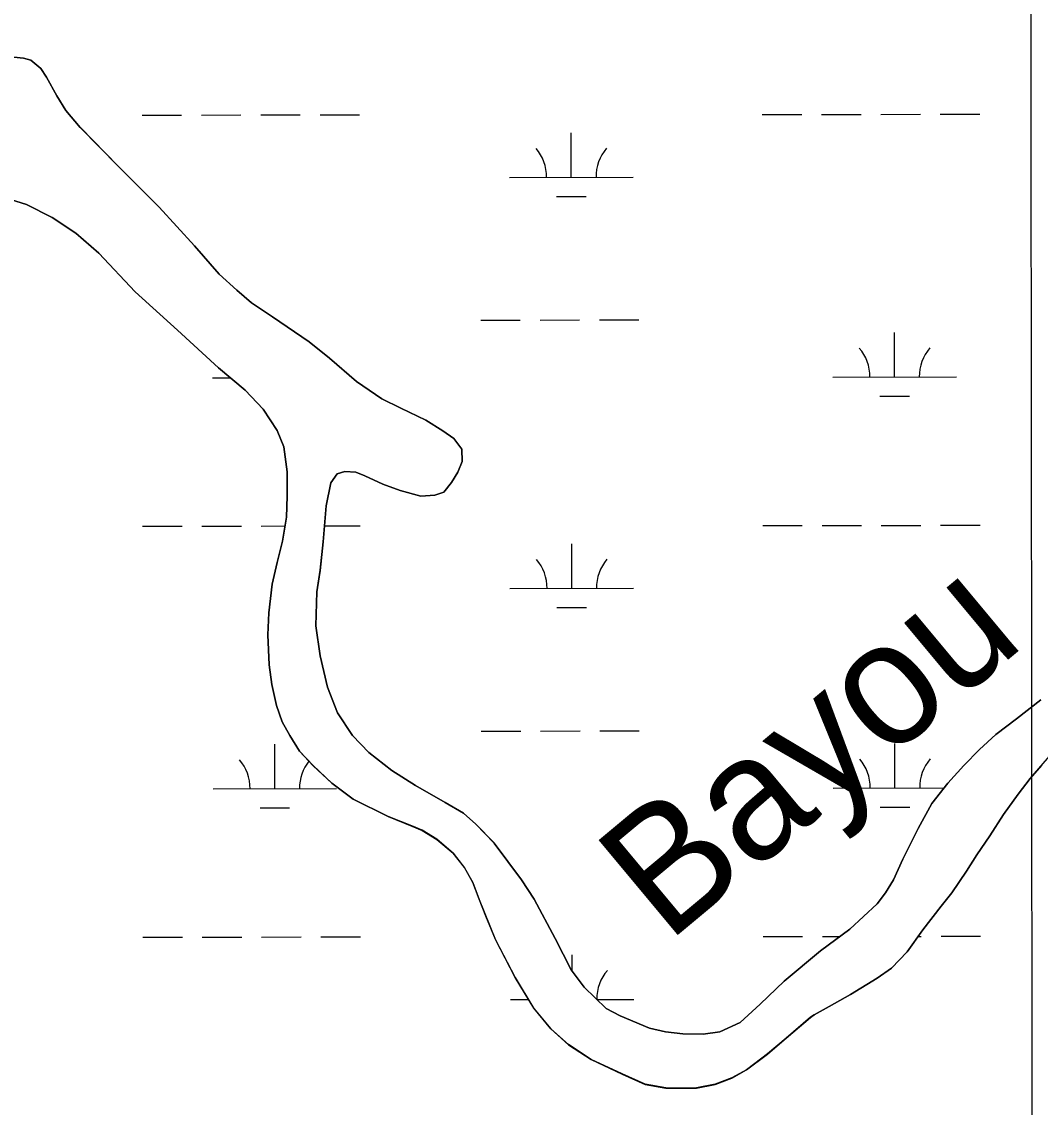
# Model space of a CAD drawing. Extents: x 3297753 to 3335611, y 652252 to 677623.
# Drawn here: x 3316824 to 3317648, y 663759 to 664638 of the extents above; entities that cross this region are included whole.
import ezdxf

# ---------------------------------------------------------------- set-up
doc = ezdxf.new("R2010")
doc.units = 0
for name, color, linetype in [('V-GRID-MAJR', 7, 'Continuous'), ('V-RIVR-IDEN', 7, 'Continuous'), ('V-SITE-VEGE', 7, 'Continuous'), ('V-TOPO-SHOR', 7, 'Continuous'), ('V-WETL-SWMP', 7, 'Continuous')]:
    doc.layers.add(name, color=color, linetype=linetype)

msp = doc.modelspace()

# ---------------------------------------------------------------- linework, layer by layer
at = {"layer": 'V-GRID-MAJR'}
msp.add_spline([(3317647.88, 657646.67), (3317644.8, 660673.92), (3317638.62, 666735.34), (3317632.45, 672796.78), (3317629.37, 675830.95)], degree=3, dxfattribs=at)
at = {"layer": 'V-SITE-VEGE'}
for p, q in [((3316825.2, 664608.08), (3316817.35, 664608.91)), ((3316831.09, 664606.43), (3316825.2, 664608.08)), ((3316839.43, 664599.7), (3316831.09, 664606.43)), ((3316844, 664592.66), (3316839.43, 664599.7)), ((3316852.33, 664577.59), (3316844, 664592.66)), ((3316859.67, 664565.63), (3316852.33, 664577.59)), ((3316871.27, 664552.02), (3316859.67, 664565.63)), ((3316901.99, 664520.71), (3316871.27, 664552.02)), ((3316935, 664487.43), (3316901.99, 664520.71)), ((3316805.05, 664496.81), (3316827.63, 664489.73)), ((3316827.63, 664489.73), (3316848.4, 664479.22)), ((3316963.6, 664456.12), (3316935, 664487.43)), ((3316848.4, 664479.22), (3316867.53, 664466.59)), ((3316867.53, 664466.59), (3316886.17, 664450.19)), ((3316886.17, 664450.19), (3316915.58, 664419.04)), ((3316983.53, 664433.34), (3316963.6, 664456.12)), ((3316997.91, 664420.39), (3316983.53, 664433.34)), ((3316915.58, 664419.04), (3316949.9, 664387.89)), ((3317009.85, 664410.05), (3316997.91, 664420.39)), ((3317056.45, 664378.55), (3317009.85, 664410.05)), ((3316949.9, 664387.89), (3316983.08, 664357.39)), ((3317072.95, 664365.27), (3317056.45, 664378.55)), ((3317094.7, 664346.41), (3317072.95, 664365.27)), ((3316983.08, 664357.39), (3317004.66, 664339.35)), ((3317115.3, 664332.46), (3317094.7, 664346.41)), ((3317004.66, 664339.35), (3317019.2, 664323.94)), ((3317130.67, 664324.75), (3317115.3, 664332.46)), ((3317019.2, 664323.94), (3317030.47, 664306.74)), ((3317150.79, 664315.22), (3317130.67, 664324.75)), ((3317164.69, 664306.52), (3317150.79, 664315.22)), ((3317030.47, 664306.74), (3317036.01, 664293.47)), ((3317173.52, 664300.29), (3317164.69, 664306.52)), ((3317180.05, 664291.77), (3317173.52, 664300.29)), ((3317036.01, 664293.47), (3317038.76, 664273.33)), ((3317180.2, 664281.78), (3317180.05, 664291.77)), ((3317176.75, 664272.95), (3317180.2, 664281.78)), ((3317038.76, 664273.33), (3317038.73, 664253.69)), ((3317079.02, 664271.63), (3317085.41, 664273.58)), ((3317085.41, 664273.58), (3317094.25, 664272.92)), ((3317094.25, 664272.92), (3317101.45, 664270.12)), ((3317171.66, 664264.61), (3317176.75, 664272.95)), ((3317070.15, 664245.79), (3317073.94, 664264.28)), ((3317073.94, 664264.28), (3317079.02, 664271.63)), ((3317101.45, 664270.12), (3317116, 664263.39)), ((3317116, 664263.39), (3317130.24, 664258.13)), ((3317165.43, 664256.93), (3317171.66, 664264.61)), ((3317130.24, 664258.13), (3317146.92, 664253.68)), ((3317158.22, 664254.48), (3317165.43, 664256.93)), ((3317038.73, 664253.69), (3317038.21, 664236.51)), ((3317067.81, 664216.66), (3317070.15, 664245.79)), ((3317146.92, 664253.68), (3317158.22, 664254.48)), ((3317038.21, 664236.51), (3317034.91, 664217.2)), ((3317034.91, 664217.2), (3317030.62, 664199.85)), ((3317065.31, 664193.58), (3317067.81, 664216.66)), ((3317030.62, 664199.85), (3317026.5, 664182.35)), ((3317062.67, 664176.23), (3317065.31, 664193.58)), ((3317026.5, 664182.35), (3317023.85, 664159.11)), ((3317061.97, 664148.57), (3317062.67, 664176.23)), ((3317023.85, 664159.11), (3317023, 664141.43)), ((3317023, 664141.43), (3317024.11, 664117.04)), ((3317065.37, 664124.51), (3317061.97, 664148.57)), ((3317071.22, 664099.12), (3317065.37, 664124.51)), ((3317024.11, 664117.04), (3317026.21, 664101.16)), ((3317026.21, 664101.16), (3317030.11, 664084.13)), ((3317079.37, 664078.16), (3317071.22, 664099.12)), ((3317648.51, 664088.71), (3317629, 664073.35)), ((3317030.11, 664084.13), (3317034.51, 664071.03)), ((3317034.51, 664071.03), (3317040.71, 664059.89)), ((3317091.45, 664059.81), (3317079.37, 664078.16)), ((3317629, 664073.35), (3317612.29, 664060.61)), ((3317040.71, 664059.89), (3317048.71, 664047.27)), ((3317104.85, 664046.2), (3317091.45, 664059.81)), ((3317612.29, 664060.61), (3317599.01, 664048.52)), ((3317048.71, 664047.27), (3317059.66, 664035.47)), ((3317123.49, 664031.61), (3317104.85, 664046.2)), ((3317599.01, 664048.52), (3317586.22, 664035.61)), ((3317640.06, 664025.21), (3317657.6, 664045.32)), ((3317059.66, 664035.47), (3317074.7, 664021.37)), ((3317586.22, 664035.61), (3317573.27, 664021.39)), ((3317142.46, 664019.3), (3317123.49, 664031.61)), ((3317074.7, 664021.37), (3317092.19, 664008.41)), ((3317166.66, 664005.67), (3317142.46, 664019.3)), ((3317573.27, 664021.39), (3317560.48, 664004.88)), ((3317630.38, 664012.46), (3317640.06, 664025.21)), ((3317618.4, 663995.95), (3317630.38, 664012.46)), ((3317092.19, 664008.41), (3317120.32, 663994.45)), ((3317181.38, 663996.97), (3317166.66, 664005.67)), ((3317560.48, 664004.88), (3317549.48, 663984.76)), ((3317120.32, 663994.45), (3317139.5, 663986.62)), ((3317191.35, 663988.12), (3317181.38, 663996.97)), ((3317607.41, 663978.62), (3317618.4, 663995.95)), ((3317139.5, 663986.62), (3317147.96, 663983.09)), ((3317147.96, 663983.09), (3317159.9, 663975.71)), ((3317206.22, 663972.88), (3317191.35, 663988.12)), ((3317549.48, 663984.76), (3317537, 663959.91)), ((3317159.9, 663975.71), (3317172.98, 663964.56)), ((3317596.91, 663963.25), (3317607.41, 663978.62)), ((3317228.27, 663943.05), (3317206.22, 663972.88)), ((3317172.98, 663964.56), (3317182.29, 663952.76)), ((3317537, 663959.91), (3317529.27, 663943.06)), ((3317588.38, 663950), (3317596.91, 663963.25)), ((3317182.29, 663952.76), (3317188.98, 663940.8)), ((3317576.56, 663932.51), (3317588.38, 663950)), ((3317188.98, 663940.8), (3317194.03, 663927.21)), ((3317238.55, 663927.32), (3317228.27, 663943.05)), ((3317529.27, 663943.06), (3317523.04, 663932.59)), ((3317523.04, 663932.59), (3317516.15, 663923.6)), ((3317567.87, 663921.88), (3317576.56, 663932.51)), ((3317194.03, 663927.21), (3317207.4, 663894.61)), ((3317255.52, 663895.7), (3317238.55, 663927.32)), ((3317516.15, 663923.6), (3317494.02, 663903.18)), ((3317553.11, 663902.59), (3317567.87, 663921.88)), ((3317494.02, 663903.18), (3317470.42, 663885.54)), ((3317207.4, 663894.61), (3317223.23, 663863.98)), ((3317268.58, 663870.31), (3317255.52, 663895.7)), ((3317540.48, 663884.93), (3317553.11, 663902.59)), ((3317470.42, 663885.54), (3317440.9, 663860.99)), ((3317527.69, 663871.7), (3317540.48, 663884.93)), ((3317279.03, 663856.22), (3317268.58, 663870.31)), ((3317516.06, 663863.53), (3317527.69, 663871.7)), ((3317223.23, 663863.98), (3317238.41, 663838.91)), ((3317440.9, 663860.99), (3317421.41, 663842.41)), ((3317494.59, 663850.14), (3317516.06, 663863.53)), ((3317296.85, 663839), (3317279.03, 663856.22)), ((3317421.41, 663842.41), (3317405.35, 663827.7)), ((3317477.39, 663840.51), (3317494.59, 663850.14)), ((3317238.41, 663838.91), (3317251.97, 663822.36)), ((3317308.29, 663832.93), (3317296.85, 663839)), ((3317331.85, 663823.07), (3317308.29, 663832.93)), ((3317462.33, 663831.81), (3317465.1, 663833.82)), ((3317465.1, 663833.82), (3317477.39, 663840.51)), ((3317405.35, 663827.7), (3317388.81, 663820.03)), ((3317427.4, 663802.11), (3317462.33, 663831.81)), ((3317251.97, 663822.36), (3317266.35, 663809.57)), ((3317344.94, 663820.1), (3317331.85, 663823.07)), ((3317359.01, 663818.44), (3317344.94, 663820.1)), ((3317375.38, 663818.25), (3317359.01, 663818.44)), ((3317388.81, 663820.03), (3317375.38, 663818.25)), ((3317266.35, 663809.57), (3317284.83, 663797.59)), ((3317410.36, 663789.2), (3317427.4, 663802.11)), ((3317284.83, 663797.59), (3317309.85, 663785.76)), ((3317398.57, 663782.51), (3317410.36, 663789.2)), ((3317309.85, 663785.76), (3317328.5, 663777.55)), ((3317384.97, 663777.46), (3317398.57, 663782.51)), ((3317328.5, 663777.55), (3317345.19, 663774.41)), ((3317345.19, 663774.41), (3317359.1, 663774.39)), ((3317359.1, 663774.39), (3317370.07, 663774.54)), ((3317370.07, 663774.54), (3317384.97, 663777.46))]:
    msp.add_line(p, q, dxfattribs=at)
at = {"layer": 'V-TOPO-SHOR'}
for points in [[(3316817.35, 664608.91), (3316825.2, 664608.08), (3316831.09, 664606.43), (3316839.43, 664599.7), (3316844, 664592.66), (3316852.33, 664577.59), (3316859.67, 664565.63), (3316871.27, 664552.02), (3316901.99, 664520.71), (3316935, 664487.43), (3316963.6, 664456.12), (3316983.53, 664433.34), (3316997.91, 664420.38), (3317009.85, 664410.05), (3317026.69, 664398.73), (3317056.45, 664378.55), (3317072.95, 664365.27), (3317094.7, 664346.41), (3317115.3, 664332.46), (3317130.67, 664324.75), (3317150.79, 664315.22), (3317164.69, 664306.52), (3317173.52, 664300.29), (3317180.05, 664291.77), (3317180.2, 664281.78), (3317176.75, 664272.95), (3317171.66, 664264.61), (3317165.43, 664256.93), (3317158.22, 664254.48), (3317146.92, 664253.68), (3317130.24, 664258.13), (3317116, 664263.39), (3317101.45, 664270.12), (3317094.25, 664272.92), (3317085.41, 664273.58), (3317079.02, 664271.63), (3317073.94, 664264.28), (3317070.15, 664245.78), (3317067.81, 664216.65), (3317065.31, 664193.58), (3317062.67, 664176.23), (3317061.97, 664148.57), (3317065.37, 664124.51), (3317071.22, 664099.12), (3317079.37, 664078.16), (3317091.45, 664059.81), (3317104.85, 664046.2), (3317123.49, 664031.6), (3317142.46, 664019.3), (3317166.66, 664005.67), (3317181.38, 663996.97), (3317191.35, 663988.12), (3317206.22, 663972.88), (3317228.27, 663943.05), (3317238.55, 663927.32), (3317255.52, 663895.7), (3317268.58, 663870.31), (3317279.03, 663856.22), (3317296.85, 663839), (3317308.29, 663832.93), (3317331.85, 663823.07), (3317344.94, 663820.1), (3317359.01, 663818.44), (3317375.38, 663818.25), (3317388.81, 663820.03), (3317405.35, 663827.7), (3317421.41, 663842.4), (3317440.9, 663860.99)], [(3317120.32, 663994.45), (3317092.19, 664008.41), (3317074.7, 664021.37), (3317059.66, 664035.47), (3317048.71, 664047.27), (3317040.71, 664059.89), (3317034.51, 664071.03), (3317030.11, 664084.13), (3317026.21, 664101.16), (3317024.11, 664117.04), (3317023, 664141.43), (3317023.85, 664159.11), (3317026.5, 664182.35), (3317030.62, 664199.85), (3317034.91, 664217.2), (3317038.21, 664236.51), (3317038.73, 664253.69), (3317038.76, 664273.33), (3317036.01, 664293.47), (3317030.47, 664306.74), (3317019.2, 664323.94), (3317004.66, 664339.35), (3316983.08, 664357.39), (3316949.9, 664387.89), (3316915.58, 664419.04), (3316886.17, 664450.19), (3316867.53, 664466.59), (3316848.4, 664479.22), (3316827.63, 664489.73), (3316805.06, 664496.81)], [(3317440.9, 663860.99), (3317470.42, 663885.54), (3317494.02, 663903.18), (3317516.15, 663923.6), (3317523.04, 663932.59), (3317529.27, 663943.06), (3317537, 663959.91), (3317549.48, 663984.76), (3317560.48, 664004.88), (3317573.27, 664021.39), (3317586.22, 664035.61), (3317599.01, 664048.52), (3317612.29, 664060.61), (3317629, 664073.35), (3317648.51, 664088.71)], [(3317649.24, 664035.67), (3317640.06, 664025.21), (3317630.38, 664012.46), (3317618.4, 663995.95), (3317607.41, 663978.62), (3317596.91, 663963.25), (3317588.38, 663950), (3317576.56, 663932.51), (3317567.87, 663921.88), (3317553.11, 663902.59), (3317540.48, 663884.93), (3317527.69, 663871.7), (3317516.06, 663863.53), (3317494.59, 663850.14), (3317477.39, 663840.51), (3317465.1, 663833.82), (3317462.33, 663831.81)], [(3317462.33, 663831.81), (3317442.48, 663815.03), (3317427.41, 663802.29), (3317410.36, 663789.39), (3317398.57, 663782.7), (3317384.97, 663777.64), (3317370.07, 663774.72), (3317359.11, 663774.58), (3317345.19, 663774.6), (3317328.5, 663777.73), (3317309.86, 663785.95), (3317284.83, 663797.77), (3317266.35, 663809.75), (3317251.97, 663822.54), (3317238.41, 663839.1), (3317223.23, 663864.16), (3317207.4, 663894.8), (3317199.58, 663913.8), (3317194.03, 663927.39), (3317188.98, 663940.98), (3317182.29, 663952.94), (3317172.98, 663964.74), (3317159.9, 663975.89), (3317147.96, 663983.28), (3317139.51, 663986.81), (3317120.32, 663994.45)]]:
    msp.add_lwpolyline(points, dxfattribs=at)
at = {"layer": 'V-WETL-SWMP'}
for p, q in [((3316825.21, 664608.09), (3316817.35, 664608.92)), ((3316831.1, 664606.44), (3316825.21, 664608.09)), ((3316839.43, 664599.72), (3316831.1, 664606.44)), ((3316844.01, 664592.67), (3316839.43, 664599.72)), ((3316852.33, 664577.6), (3316844.01, 664592.67)), ((3316859.68, 664565.64), (3316852.33, 664577.6)), ((3316871.28, 664552.04), (3316859.68, 664565.64)), ((3316969.28, 664562.09), (3317001.28, 664562.12)), ((3317017.28, 664562.14), (3317049.28, 664562.17)), ((3317065.28, 664562.18), (3317097.28, 664562.22)), ((3317423.19, 664562.55), (3317455.19, 664562.58)), ((3317471.19, 664562.6), (3317503.19, 664562.63)), ((3317519.19, 664562.65), (3317551.19, 664562.68)), ((3317567.19, 664562.7), (3317599.19, 664562.73)), ((3316921.28, 664562.04), (3316953.28, 664562.07)), ((3316902, 664520.73), (3316871.28, 664552.04)), ((3317268.65, 664511.65), (3317268.61, 664547.65)), ((3316935.01, 664487.45), (3316902, 664520.73)), ((3317218.65, 664511.6), (3317318.65, 664511.7)), ((3316805.06, 664496.82), (3316827.64, 664489.75)), ((3317256.66, 664496.21), (3317280.66, 664496.23)), ((3316827.64, 664489.75), (3316848.41, 664479.24)), ((3316963.6, 664456.14), (3316935.01, 664487.45)), ((3316848.41, 664479.24), (3316867.54, 664466.6)), ((3316867.54, 664466.6), (3316886.17, 664450.2)), ((3316886.17, 664450.2), (3316915.58, 664419.06)), ((3316983.54, 664433.35), (3316963.6, 664456.14)), ((3316997.92, 664420.4), (3316983.54, 664433.35)), ((3316915.58, 664419.06), (3316949.91, 664387.9)), ((3317009.85, 664410.07), (3316997.92, 664420.4)), ((3317026.69, 664398.75), (3317009.85, 664410.07)), ((3317056.45, 664378.57), (3317026.69, 664398.75)), ((3317195.36, 664396.14), (3317227.36, 664396.18)), ((3317243.36, 664396.19), (3317275.36, 664396.22)), ((3317291.36, 664396.24), (3317323.36, 664396.27)), ((3316949.91, 664387.9), (3316983.09, 664357.41)), ((3317072.96, 664365.28), (3317056.45, 664378.57)), ((3317530.25, 664350.05), (3317530.21, 664386.05)), ((3317094.7, 664346.42), (3317072.96, 664365.28)), ((3316983.09, 664357.41), (3317004.66, 664339.37)), ((3316978.34, 664349.49), (3316992.53, 664349.51)), ((3317115.3, 664332.48), (3317094.7, 664346.42)), ((3317480.25, 664350), (3317580.25, 664350.1)), ((3317004.66, 664339.37), (3317019.21, 664323.96)), ((3317518.26, 664334.61), (3317542.26, 664334.63)), ((3317130.67, 664324.76), (3317115.3, 664332.48)), ((3317019.21, 664323.96), (3317030.47, 664306.75)), ((3317150.79, 664315.23), (3317130.67, 664324.76)), ((3317164.69, 664306.54), (3317150.79, 664315.23)), ((3317030.47, 664306.75), (3317036.02, 664293.49)), ((3317173.52, 664300.3), (3317164.69, 664306.54)), ((3317180.05, 664291.78), (3317173.52, 664300.3)), ((3317036.02, 664293.49), (3317038.77, 664273.35)), ((3317180.2, 664281.8), (3317180.05, 664291.78)), ((3317176.75, 664272.96), (3317180.2, 664281.8)), ((3317038.77, 664273.35), (3317038.74, 664253.71)), ((3317079.03, 664271.65), (3317085.42, 664273.6)), ((3317085.42, 664273.6), (3317094.25, 664272.93)), ((3317094.25, 664272.93), (3317101.45, 664270.14)), ((3317171.66, 664264.62), (3317176.75, 664272.96)), ((3317070.15, 664245.8), (3317073.94, 664264.29)), ((3317073.94, 664264.29), (3317079.03, 664271.65)), ((3317101.45, 664270.14), (3317116.01, 664263.4)), ((3317116.01, 664263.4), (3317130.24, 664258.14)), ((3317165.43, 664256.94), (3317171.66, 664264.62)), ((3317130.24, 664258.14), (3317146.93, 664253.7)), ((3317158.22, 664254.5), (3317165.43, 664256.94)), ((3317038.74, 664253.71), (3317038.22, 664236.52)), ((3317067.81, 664216.67), (3317070.15, 664245.8)), ((3317146.93, 664253.7), (3317158.22, 664254.5)), ((3316921.62, 664229.36), (3316953.62, 664229.4)), ((3316969.62, 664229.41), (3317001.62, 664229.44)), ((3317017.62, 664229.46), (3317037.01, 664229.48)), ((3317038.22, 664236.52), (3317034.91, 664217.21)), ((3317068.84, 664229.51), (3317097.62, 664229.54)), ((3317423.53, 664229.87), (3317455.53, 664229.91)), ((3317471.53, 664229.92), (3317503.53, 664229.96)), ((3317519.53, 664229.97), (3317551.53, 664230)), ((3317567.53, 664230.02), (3317599.53, 664230.05)), ((3317034.91, 664217.21), (3317030.63, 664199.87)), ((3317065.32, 664193.59), (3317067.81, 664216.67)), ((3317268.99, 664178.97), (3317268.95, 664214.97)), ((3317030.63, 664199.87), (3317026.51, 664182.36)), ((3317062.67, 664176.25), (3317065.32, 664193.59)), ((3317026.51, 664182.36), (3317023.85, 664159.12)), ((3317061.97, 664148.59), (3317062.67, 664176.25)), ((3317218.99, 664178.92), (3317318.99, 664179.03)), ((3317023.85, 664159.12), (3317023.01, 664141.45)), ((3317257, 664163.53), (3317281, 664163.56)), ((3317023.01, 664141.45), (3317024.11, 664117.06)), ((3317065.37, 664124.52), (3317061.97, 664148.59)), ((3317071.22, 664099.14), (3317065.37, 664124.52)), ((3317024.11, 664117.06), (3317026.21, 664101.18)), ((3317026.21, 664101.18), (3317030.12, 664084.15)), ((3317079.37, 664078.18), (3317071.22, 664099.14)), ((3317648.51, 664088.72), (3317629.01, 664073.37)), ((3317030.12, 664084.15), (3317034.51, 664071.05)), ((3317034.51, 664071.05), (3317040.72, 664059.9)), ((3317091.46, 664059.82), (3317079.37, 664078.18)), ((3317629.01, 664073.37), (3317612.29, 664060.63)), ((3317195.69, 664063.47), (3317227.69, 664063.5)), ((3317243.69, 664063.52), (3317275.69, 664063.55)), ((3317291.69, 664063.57), (3317323.69, 664063.6)), ((3317028.68, 664016.87), (3317028.64, 664052.87)), ((3317040.72, 664059.9), (3317048.72, 664047.29)), ((3317104.86, 664046.22), (3317091.46, 664059.82)), ((3317530.59, 664017.38), (3317530.55, 664053.38)), ((3317612.29, 664060.63), (3317599.01, 664048.54)), ((3317048.72, 664047.29), (3317059.66, 664035.49)), ((3317123.49, 664031.62), (3317104.86, 664046.22)), ((3317599.01, 664048.54), (3317586.23, 664035.63)), ((3317059.66, 664035.49), (3317074.7, 664021.39)), ((3317586.23, 664035.63), (3317573.27, 664021.41)), ((3317640.06, 664025.21), (3317649.24, 664035.67)), ((3317142.46, 664019.31), (3317123.49, 664031.62)), ((3317074.7, 664021.39), (3317092.19, 664008.43)), ((3317166.66, 664005.69), (3317142.46, 664019.31)), ((3317480.59, 664017.33), (3317570.18, 664017.42)), ((3317573.27, 664021.41), (3317560.48, 664004.89)), ((3317630.38, 664012.46), (3317640.06, 664025.21)), ((3316978.68, 664016.82), (3317078.68, 664016.92)), ((3317618.4, 663995.95), (3317630.38, 664012.46)), ((3317016.69, 664001.43), (3317040.69, 664001.45)), ((3317092.19, 664008.43), (3317120.32, 663994.47)), ((3317181.38, 663996.99), (3317166.66, 664005.69)), ((3317518.6, 664001.94), (3317542.6, 664001.96)), ((3317560.48, 664004.89), (3317549.48, 663984.78)), ((3317120.32, 663994.47), (3317139.5, 663986.62)), ((3317191.35, 663988.14), (3317181.38, 663996.99)), ((3317607.41, 663978.61), (3317618.4, 663995.95)), ((3317139.5, 663986.62), (3317147.96, 663983.09)), ((3317147.96, 663983.09), (3317159.9, 663975.71)), ((3317206.22, 663972.89), (3317191.35, 663988.14)), ((3317549.48, 663984.78), (3317537, 663959.92)), ((3317159.9, 663975.71), (3317172.98, 663964.56)), ((3317596.91, 663963.24), (3317607.41, 663978.61)), ((3317228.27, 663943.06), (3317206.22, 663972.89)), ((3317172.98, 663964.56), (3317182.29, 663952.76)), ((3317537, 663959.92), (3317529.28, 663943.07)), ((3317588.38, 663950), (3317596.91, 663963.24)), ((3317182.29, 663952.76), (3317188.98, 663940.8)), ((3317576.56, 663932.5), (3317588.38, 663950)), ((3317188.98, 663940.8), (3317194.03, 663927.2)), ((3317238.56, 663927.33), (3317228.27, 663943.06)), ((3317529.28, 663943.07), (3317523.04, 663932.61)), ((3317523.04, 663932.61), (3317516.16, 663923.62)), ((3317567.87, 663921.88), (3317576.56, 663932.5)), ((3317194.03, 663927.2), (3317199.57, 663913.61)), ((3317255.53, 663895.72), (3317238.56, 663927.33)), ((3317516.16, 663923.62), (3317494.03, 663903.19)), ((3317553.11, 663902.59), (3317567.87, 663921.88)), ((3317199.57, 663913.61), (3317207.4, 663894.61)), ((3317494.03, 663903.19), (3317470.43, 663885.55)), ((3316921.96, 663896.69), (3316953.96, 663896.72)), ((3316969.96, 663896.74), (3317001.96, 663896.77)), ((3317017.96, 663896.79), (3317049.96, 663896.82)), ((3317065.96, 663896.84), (3317097.96, 663896.87)), ((3317207.4, 663894.61), (3317223.23, 663863.98)), ((3317268.59, 663870.32), (3317255.53, 663895.72)), ((3317423.86, 663897.2), (3317455.86, 663897.23)), ((3317471.86, 663897.25), (3317486.09, 663897.26)), ((3317540.48, 663884.93), (3317553.11, 663902.59)), ((3317549.34, 663897.33), (3317551.86, 663897.33)), ((3317567.86, 663897.35), (3317599.86, 663897.38)), ((3317470.43, 663885.55), (3317440.9, 663861)), ((3317269.3, 663869.36), (3317269.29, 663882.3)), ((3317527.69, 663871.69), (3317540.48, 663884.93)), ((3317279.04, 663856.23), (3317268.59, 663870.32)), ((3317516.05, 663863.53), (3317527.69, 663871.69)), ((3317223.23, 663863.98), (3317238.41, 663838.91)), ((3317440.9, 663861), (3317421.42, 663842.42)), ((3317494.59, 663850.14), (3317516.05, 663863.53)), ((3317296.85, 663839.02), (3317279.04, 663856.23)), ((3317219.32, 663846.25), (3317233.96, 663846.26)), ((3317289.29, 663846.32), (3317319.32, 663846.35)), ((3317421.42, 663842.42), (3317405.35, 663827.71)), ((3317477.39, 663840.51), (3317494.59, 663850.14)), ((3317238.41, 663838.91), (3317251.97, 663822.35)), ((3317308.3, 663832.94), (3317296.85, 663839.02)), ((3317331.85, 663823.08), (3317308.3, 663832.94)), ((3317462.33, 663831.62), (3317465.1, 663833.82)), ((3317465.1, 663833.82), (3317477.39, 663840.51)), ((3317405.35, 663827.71), (3317388.81, 663820.05)), ((3317442.48, 663814.85), (3317462.33, 663831.62)), ((3317251.97, 663822.35), (3317266.35, 663809.56)), ((3317344.94, 663820.12), (3317331.85, 663823.08)), ((3317359.02, 663818.46), (3317344.94, 663820.12)), ((3317375.39, 663818.27), (3317359.02, 663818.46)), ((3317388.81, 663820.05), (3317375.39, 663818.27)), ((3317266.35, 663809.56), (3317284.83, 663797.59)), ((3317427.4, 663802.1), (3317442.48, 663814.85)), ((3317410.36, 663789.2), (3317427.4, 663802.1)), ((3317284.83, 663797.59), (3317309.85, 663785.76)), ((3317398.56, 663782.51), (3317410.36, 663789.2)), ((3317309.85, 663785.76), (3317328.5, 663777.55)), ((3317384.97, 663777.46), (3317398.56, 663782.51)), ((3317328.5, 663777.55), (3317345.19, 663774.41)), ((3317345.19, 663774.41), (3317359.1, 663774.39)), ((3317359.1, 663774.39), (3317370.07, 663774.53)), ((3317370.07, 663774.53), (3317384.97, 663777.46))]:
    msp.add_line(p, q, dxfattribs=at)
for centre, start, end in [((3317213.4, 664512.07), 359.28648, 40.83014), ((3317323.89, 664512.18), 139.28648, 180.83014), ((3317475, 664350.47), 359.28648, 40.83014), ((3317585.49, 664350.58), 139.28648, 180.83014), ((3317213.74, 664179.39), 359.28648, 40.83014), ((3317324.23, 664179.51), 139.28648, 180.83014), ((3316973.43, 664017.29), 359.28648, 40.83014), ((3317083.92, 664017.4), 141.79804, 180.83014), ((3317475.34, 664017.8), 359.28648, 40.83014), ((3317585.83, 664017.91), 139.28648, 180.83014), ((3317324.57, 663846.83), 139.28648, 180.83014)]:
    msp.add_arc(centre, 35.25, start, end, dxfattribs=at)

# ---------------------------------------------------------------- texts
at = {"layer": 'V-RIVR-IDEN'}
msp.add_text('Bayou', height=100, rotation=39.8055, dxfattribs=at).set_placement((3317346.32, 663891.35))

doc.saveas('drawing.dxf')
